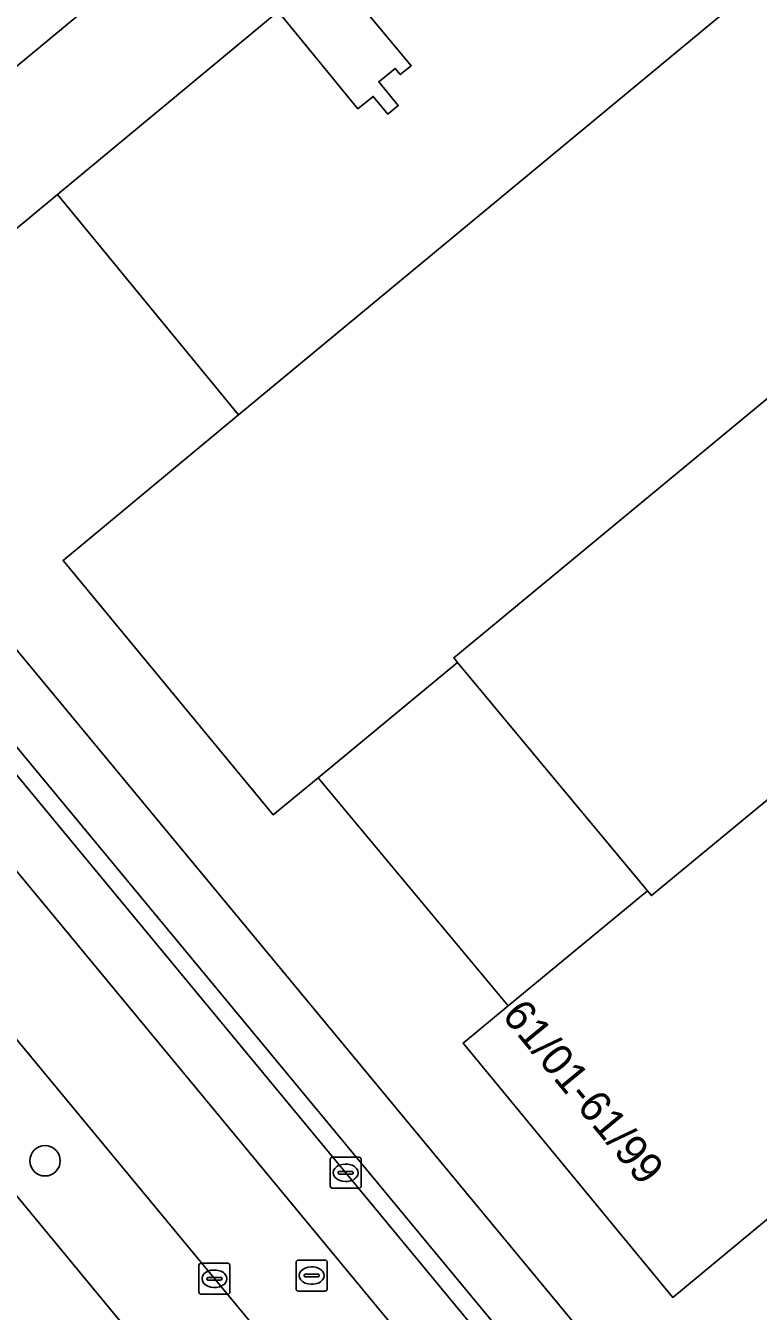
# Model space of a CAD drawing. Extents: x 159489 to 160304, y 383825 to 384531.
# Drawn here: x 160011.81 to 160035.4, y 384213.52 to 384254.89 of the extents above; entities that cross this region are included whole.
import ezdxf

# ---------------------------------------------------------------- set-up
doc = ezdxf.new("R2010")
doc.units = 0
for name, color, linetype in [('IMGEO_Berm_groen', 7, 'Continuous'), ('IMGEO_Boom', 7, 'Continuous'), ('IMGEO_Erf', 7, 'Continuous'), ('IMGEO_Groenvoorziening', 7, 'Continuous'), ('IMGEO_Kolk', 7, 'Continuous'), ('IMGEO_OVBaan_gesloten', 7, 'Continuous'), ('IMGEO_Pand', 7, 'Continuous'), ('IMGEO_Pand_nummerreeks', 7, 'Continuous'), ('IMGEO_Pand_overbouw', 7, 'Continuous'), ('IMGEO_Parkeervlak_gesloten', 7, 'Continuous'), ('IMGEO_Rijbaan_lokaal_gesloten', 7, 'Continuous'), ('IMGEO_Rioolput', 7, 'Continuous'), ('IMGEO_Voetpad_open', 7, 'Continuous')]:
    doc.layers.add(name, color=color, linetype=linetype)

msp = doc.modelspace()

# ---------------------------------------------------------------- linework, layer by layer
at = {"layer": 'IMGEO_Berm_groen'}
msp.add_lwpolyline([(159983.467, 384251.216), (159985.373, 384248.854), (160015.314, 384212.637), (160035.565, 384188.31), (160037.958, 384190.34), (159964.53, 384278.991)], dxfattribs=at)
at = {"layer": 'IMGEO_Boom'}
msp.add_circle((160012.433, 384218.36), 0.489, dxfattribs=at)
at = {"layer": 'IMGEO_Erf'}
for points in [[(159975.49, 384278.275), (160035.01, 384206.456), (160035.789, 384205.516), (160045.088, 384194.296), (160045.884, 384193.335), (160050.34, 384187.958), (160051.553, 384186.494), (160055.185, 384182.183)], [(160056.671, 384256.048), (160058.984, 384253.255), (160061.641, 384255.455), (160070.224, 384245.089), (160032.647, 384213.964), (160025.898, 384222.145), (160027.349, 384223.341), (160031.839, 384227.045), (160031.963, 384226.894), (160060.808, 384250.684), (160054.416, 384258.366), (160025.596, 384234.545), (160025.72, 384234.395), (160021.234, 384230.687), (160019.785, 384229.489), (160013.014, 384237.682), (160018.664, 384242.36), (160012.834, 384249.457), (160007.872, 384245.345), (160005.306, 384248.441), (160016.912, 384258.06)]]:
    msp.add_lwpolyline(points, dxfattribs=at)
at = {"layer": 'IMGEO_Groenvoorziening'}
msp.add_lwpolyline([(160021.619, 384256.738), (160024.221, 384253.599), (160023.871, 384253.312), (160023.705, 384253.514), (160023.181, 384253.083), (160023.811, 384252.316), (160023.474, 384252.039), (160023.003, 384252.612), (160022.511, 384252.208), (160019.936, 384255.344), (160012.834, 384249.457), (160018.664, 384242.36), (160050.593, 384268.799)], dxfattribs=at)
at = {"layer": 'IMGEO_Kolk'}
for p, q in [((160021.615, 384217.549), (160021.615, 384218.401)), ((160021.69, 384218.475), (160022.542, 384218.475)), ((160022.103, 384218.255), (160022.128, 384218.255)), ((160022.616, 384218.401), (160022.616, 384217.549)), ((160021.874, 384217.969), (160021.874, 384217.981)), ((160022.312, 384217.932), (160021.914, 384217.932)), ((160021.917, 384218.018), (160022.315, 384218.018)), ((160022.358, 384217.981), (160022.358, 384217.969)), ((160022.542, 384217.475), (160021.69, 384217.475)), ((160022.126, 384217.695), (160022.101, 384217.695)), ((160017.388, 384214.139), (160017.388, 384214.991)), ((160017.463, 384215.065), (160018.315, 384215.065)), ((160018.389, 384214.991), (160018.389, 384214.139)), ((160017.647, 384214.559), (160017.647, 384214.571)), ((160018.085, 384214.522), (160017.687, 384214.522)), ((160017.69, 384214.608), (160018.088, 384214.608)), ((160017.876, 384214.845), (160017.901, 384214.845)), ((160018.131, 384214.571), (160018.131, 384214.559)), ((160017.899, 384214.285), (160017.874, 384214.285)), ((160018.315, 384214.065), (160017.463, 384214.065))]:
    msp.add_line(p, q, dxfattribs=at)
for points in [[(160021.615, 384217.549), (160021.615, 384218.401)], [(160021.69, 384218.475), (160022.542, 384218.475)], [(160022.616, 384218.401), (160022.616, 384217.549)], [(160022.542, 384217.475), (160021.69, 384217.475)], [(160017.388, 384214.139), (160017.388, 384214.991)], [(160017.463, 384215.065), (160018.315, 384215.065)], [(160018.389, 384214.991), (160018.389, 384214.139)], [(160018.315, 384214.065), (160017.463, 384214.065)]]:
    msp.add_lwpolyline(points, dxfattribs=at)
for centre, radius, start, end in [((160021.692, 384218.399), 0.0765, 91.552, 178.448), ((160021.692, 384218.399), 0.0765, 91.552, 178.448), ((160022.54, 384218.399), 0.0765, 1.552, 88.448), ((160022.54, 384218.399), 0.0765, 1.552, 88.448), ((160021.914, 384217.978), 0.0403, 85.8775, 175.7526), ((160021.911, 384217.968), 0.0366, 178.938, 274.7102), ((160022.315, 384217.975), 0.043, 264.8664, 352.4533), ((160022.319, 384217.98), 0.0386, 1.7309, 96.639), ((160021.692, 384217.551), 0.0765, 181.552, 268.448), ((160021.692, 384217.551), 0.0765, 181.552, 268.448), ((160022.54, 384217.551), 0.0765, 271.552, 358.448), ((160022.54, 384217.551), 0.0765, 271.552, 358.448), ((160017.465, 384214.989), 0.0765, 91.552, 178.448), ((160017.465, 384214.989), 0.0765, 91.552, 178.448), ((160018.313, 384214.989), 0.0765, 1.552, 88.448), ((160018.313, 384214.989), 0.0765, 1.552, 88.448), ((160017.687, 384214.568), 0.0403, 85.8775, 175.7526), ((160017.684, 384214.558), 0.0366, 178.938, 274.7102), ((160018.088, 384214.565), 0.043, 264.8664, 352.4533), ((160018.092, 384214.57), 0.0386, 1.7309, 96.639), ((160017.465, 384214.141), 0.0765, 181.552, 268.448), ((160017.465, 384214.141), 0.0765, 181.552, 268.448), ((160018.313, 384214.141), 0.0765, 271.552, 358.448), ((160018.313, 384214.141), 0.0765, 271.552, 358.448)]:
    msp.add_arc(centre, radius, start, end, dxfattribs=at)
for centre, major_axis, ratio, start_param, end_param in [((160022.102, 384217.975), (-0.387, 0.002), 0.722429, 4.712389, 7.853982), ((160022.127, 384217.975), (-0.39, 0.002), 0.717154, 1.570796, 4.712389), ((160017.875, 384214.565), (-0.387, 0.002), 0.722429, 4.712389, 7.853982), ((160017.9, 384214.565), (-0.39, 0.002), 0.717154, 1.570796, 4.712389)]:
    msp.add_ellipse(centre, major_axis=major_axis, ratio=ratio, start_param=start_param, end_param=end_param, dxfattribs=at)
at = {"layer": 'IMGEO_OVBaan_gesloten'}
msp.add_lwpolyline([(159981.084, 384243.71), (160030.552, 384184.07), (160035.438, 384178.135), (160036.725, 384176.568), (160039.203, 384178.646), (160041.761, 384180.79), (160040.522, 384182.292), (160035.565, 384188.31), (160015.314, 384212.637), (159985.373, 384248.854), (159983.467, 384251.216)], dxfattribs=at)
at = {"layer": 'IMGEO_Pand'}
msp.add_lwpolyline([(160056.671, 384256.048), (160059.329, 384258.248), (160050.593, 384268.799), (160018.664, 384242.36), (160013.014, 384237.682), (160019.785, 384229.489), (160021.234, 384230.687), (160025.72, 384234.395), (160025.596, 384234.545), (160054.416, 384258.366), (160060.808, 384250.684), (160031.963, 384226.894), (160031.839, 384227.045), (160027.349, 384223.341), (160025.898, 384222.145), (160032.647, 384213.964), (160070.224, 384245.089), (160061.641, 384255.455), (160058.984, 384253.255)], close=True, dxfattribs=at)
at = {"layer": 'IMGEO_Pand_overbouw'}
msp.add_lwpolyline([(160025.72, 384234.395), (160021.234, 384230.687), (160027.349, 384223.341), (160031.839, 384227.045)], close=True, dxfattribs=at)
at = {"layer": 'IMGEO_Parkeervlak_gesloten'}
msp.add_lwpolyline([(159994.505, 384251.312), (159992.986, 384250.055), (160033.227, 384201.454), (160037.343, 384196.516), (160038.858, 384197.779), (160034.744, 384202.714)], close=True, dxfattribs=at)
at = {"layer": 'IMGEO_Rijbaan_lokaal_gesloten'}
for points in [[(160037.81, 384196.565), (160039.018, 384197.587), (160038.858, 384197.779), (160037.343, 384196.516), (160033.227, 384201.454), (159992.986, 384250.055), (159994.505, 384251.312), (159990.035, 384256.71), (159988.52, 384255.456), (159973.268, 384273.877), (159974.782, 384275.132), (159935.565, 384322.496)], [(159933.445, 384316.469), (159960.793, 384283.511), (159964.53, 384278.991), (160037.958, 384190.34), (160042.981, 384184.276), (160044.135, 384182.772), (160048.4, 384186.332), (160043.056, 384192.743), (160041.731, 384191.684)]]:
    msp.add_lwpolyline(points, dxfattribs=at)
at = {"layer": 'IMGEO_Rioolput'}
for p, q in [((160020.519, 384214.24), (160020.519, 384215.092)), ((160020.594, 384215.166), (160021.446, 384215.166)), ((160021.007, 384214.946), (160021.032, 384214.946)), ((160021.52, 384215.092), (160021.52, 384214.24)), ((160020.778, 384214.66), (160020.778, 384214.672)), ((160021.216, 384214.623), (160020.818, 384214.623)), ((160020.821, 384214.709), (160021.219, 384214.709)), ((160021.262, 384214.672), (160021.262, 384214.66)), ((160021.446, 384214.166), (160020.594, 384214.166)), ((160021.03, 384214.386), (160021.005, 384214.386))]:
    msp.add_line(p, q, dxfattribs=at)
for points in [[(160020.519, 384214.24), (160020.519, 384215.092)], [(160020.594, 384215.166), (160021.446, 384215.166)], [(160021.52, 384215.092), (160021.52, 384214.24)], [(160021.446, 384214.166), (160020.594, 384214.166)]]:
    msp.add_lwpolyline(points, dxfattribs=at)
for centre, radius, start, end in [((160020.596, 384215.09), 0.0765, 91.552, 178.448), ((160020.596, 384215.09), 0.0765, 91.552, 178.448), ((160021.444, 384215.09), 0.0765, 1.552, 88.448), ((160021.444, 384215.09), 0.0765, 1.552, 88.448), ((160020.818, 384214.669), 0.0403, 85.8775, 175.7526), ((160020.815, 384214.659), 0.0366, 178.938, 274.7102), ((160021.219, 384214.666), 0.043, 264.8664, 352.4533), ((160021.223, 384214.671), 0.0386, 1.7309, 96.639), ((160020.596, 384214.242), 0.0765, 181.552, 268.448), ((160020.596, 384214.242), 0.0765, 181.552, 268.448), ((160021.444, 384214.242), 0.0765, 271.552, 358.448), ((160021.444, 384214.242), 0.0765, 271.552, 358.448)]:
    msp.add_arc(centre, radius, start, end, dxfattribs=at)
for centre, major_axis, ratio, start_param, end_param in [((160021.006, 384214.666), (-0.387, 0.002), 0.722429, 4.712389, 7.853982), ((160021.031, 384214.666), (-0.39, 0.002), 0.717154, 1.570796, 4.712389)]:
    msp.add_ellipse(centre, major_axis=major_axis, ratio=ratio, start_param=start_param, end_param=end_param, dxfattribs=at)
at = {"layer": 'IMGEO_Voetpad_open'}
msp.add_lwpolyline([(160035.789, 384205.516), (160035.01, 384206.456), (159975.49, 384278.275), (159937.427, 384324.203), (159935.905, 384322.929), (160048.804, 384186.671), (160050.34, 384187.958), (160045.884, 384193.335), (160045.088, 384194.296)], close=True, dxfattribs=at)
for points in [[(160061.626, 384171.427), (160049.101, 384186.313), (160048.804, 384186.671), (159935.905, 384322.929)], [(159935.565, 384322.496), (159974.782, 384275.132), (159988.119, 384259.024), (159990.035, 384256.71), (159994.505, 384251.312), (160034.744, 384202.714), (160038.858, 384197.779), (160039.018, 384197.587), (160037.81, 384196.565)], [(160016.912, 384258.06), (160005.306, 384248.441), (160007.872, 384245.345), (160012.834, 384249.457), (160019.936, 384255.344), (160022.511, 384252.208), (160023.003, 384252.612), (160023.474, 384252.039), (160023.811, 384252.316), (160023.181, 384253.083), (160023.705, 384253.514), (160023.871, 384253.312), (160024.221, 384253.599), (160021.619, 384256.738)]]:
    msp.add_lwpolyline(points, dxfattribs=at)

# ---------------------------------------------------------------- texts
at = {"layer": 'IMGEO_Pand_nummerreeks'}
msp.add_text('61/01-61/99', height=1, rotation=309.5224, dxfattribs=at).set_placement((160027.12, 384223.02))

doc.saveas('drawing.dxf')
